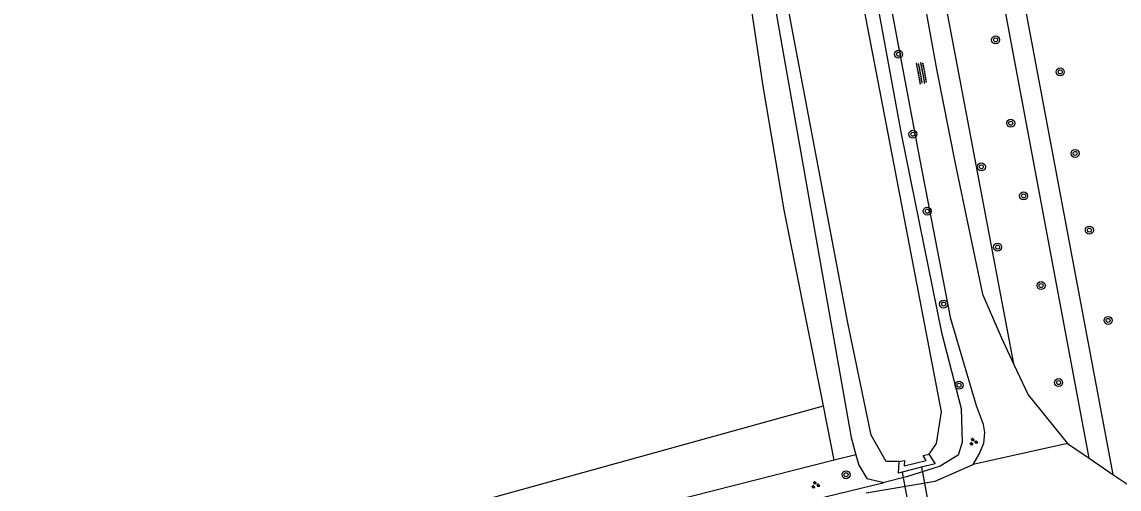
# Model space of a CAD drawing. Extents: x 133000 to 136000, y 400500 to 403500.
# Drawn here: x 133931.8 to 134041.5, y 401702.6 to 401749.3 of the extents above; entities that cross this region are included whole.
import ezdxf

# ---------------------------------------------------------------- set-up
doc = ezdxf.new("R2010")
doc.units = 0
for name, color, linetype in [('gg-knt-onverhard', 7, 'Continuous'), ('gg-kntw-bovenkant insteek waterloop', 7, 'Continuous'), ('gg-kntw-waterlijn', 7, 'Continuous'), ('gg-kwrk-duiker nz vlak', 7, 'Continuous'), ('gg-kwrk-uitstroombak niveau min 01', 7, 'Continuous'), ('gt-grn-groengrens', 7, 'Continuous'), ('gt-grn-weggrens', 7, 'Continuous'), ('gt-symb-boom', 7, 'Continuous'), ('gt-symb-groenvak', 7, 'Continuous'), ('gt-symb-overige verharding', 7, 'Continuous')]:
    doc.layers.add(name, color=color, linetype=linetype)

# ---------------------------------------------------------------- blocks, each defined once
blk = doc.blocks.new('gt0-BOOM')
at = {"layer": 'gt-symb-boom'}
for radius in [0.4, 0.2]:
    blk.add_circle((0, 0), radius, dxfattribs=at)
blk = doc.blocks.new('gt0-OVH')
at = {"layer": 'gt-symb-overige verharding'}
for points in [[(-0.97, 0.3), (-0.97, 0.31), (-0.96, 0.32), (-0.97, 0.33), (-0.97, 0.34), (-0.98, 0.35), (-0.99, 0.35), (-1, 0.36), (-1.01, 0.35), (-1.02, 0.35), (-1.03, 0.34), (-1.03, 0.33), (-1.04, 0.32), (-1.03, 0.31), (-1.03, 0.3), (-1.02, 0.29), (-1.01, 0.29), (-1, 0.28), (-0.99, 0.29), (-0.98, 0.29)], [(-0.87, 0.11), (-0.87, 0.12), (-0.86, 0.13), (-0.87, 0.14), (-0.87, 0.15), (-0.88, 0.16), (-0.89, 0.16), (-0.9, 0.16), (-0.91, 0.16), (-0.92, 0.16), (-0.93, 0.15), (-0.93, 0.14), (-0.94, 0.13), (-0.93, 0.12), (-0.93, 0.11), (-0.92, 0.1), (-0.91, 0.09), (-0.9, 0.09), (-0.89, 0.09), (-0.88, 0.1)], [(-0.77, 0.3), (-0.77, 0.31), (-0.76, 0.32), (-0.77, 0.33), (-0.77, 0.34), (-0.78, 0.35), (-0.79, 0.35), (-0.8, 0.36), (-0.81, 0.35), (-0.82, 0.35), (-0.83, 0.34), (-0.83, 0.33), (-0.84, 0.32), (-0.83, 0.31), (-0.83, 0.3), (-0.82, 0.29), (-0.81, 0.29), (-0.8, 0.28), (-0.79, 0.29), (-0.78, 0.29)], [(-0.67, 0.11), (-0.67, 0.12), (-0.66, 0.13), (-0.67, 0.14), (-0.67, 0.15), (-0.68, 0.16), (-0.69, 0.16), (-0.7, 0.16), (-0.71, 0.16), (-0.72, 0.16), (-0.73, 0.15), (-0.73, 0.14), (-0.74, 0.13), (-0.73, 0.12), (-0.73, 0.11), (-0.72, 0.1), (-0.71, 0.09), (-0.7, 0.09), (-0.69, 0.09), (-0.68, 0.1)], [(-0.57, 0.3), (-0.57, 0.31), (-0.56, 0.32), (-0.57, 0.33), (-0.57, 0.34), (-0.58, 0.35), (-0.59, 0.35), (-0.6, 0.36), (-0.61, 0.35), (-0.62, 0.35), (-0.63, 0.34), (-0.63, 0.33), (-0.64, 0.32), (-0.63, 0.31), (-0.63, 0.3), (-0.62, 0.29), (-0.61, 0.29), (-0.6, 0.28), (-0.59, 0.29), (-0.58, 0.29)], [(-0.47, 0.11), (-0.47, 0.12), (-0.46, 0.13), (-0.47, 0.14), (-0.47, 0.15), (-0.48, 0.16), (-0.49, 0.16), (-0.5, 0.16), (-0.51, 0.16), (-0.52, 0.16), (-0.53, 0.15), (-0.53, 0.14), (-0.54, 0.13), (-0.53, 0.12), (-0.53, 0.11), (-0.52, 0.1), (-0.51, 0.09), (-0.5, 0.09), (-0.49, 0.09), (-0.48, 0.1)], [(-0.37, 0.3), (-0.37, 0.31), (-0.36, 0.32), (-0.37, 0.33), (-0.37, 0.34), (-0.38, 0.35), (-0.39, 0.35), (-0.4, 0.36), (-0.41, 0.35), (-0.42, 0.35), (-0.43, 0.34), (-0.43, 0.33), (-0.44, 0.32), (-0.43, 0.31), (-0.43, 0.3), (-0.42, 0.29), (-0.41, 0.29), (-0.4, 0.28), (-0.39, 0.29), (-0.38, 0.29)], [(-0.27, 0.11), (-0.27, 0.12), (-0.26, 0.13), (-0.27, 0.14), (-0.27, 0.15), (-0.28, 0.16), (-0.29, 0.16), (-0.3, 0.16), (-0.31, 0.16), (-0.32, 0.16), (-0.33, 0.15), (-0.33, 0.14), (-0.34, 0.13), (-0.33, 0.12), (-0.33, 0.11), (-0.32, 0.1), (-0.31, 0.09), (-0.3, 0.09), (-0.29, 0.09), (-0.28, 0.1)], [(-0.17, 0.3), (-0.17, 0.31), (-0.16, 0.32), (-0.17, 0.33), (-0.17, 0.34), (-0.18, 0.35), (-0.19, 0.35), (-0.2, 0.36), (-0.21, 0.35), (-0.22, 0.35), (-0.23, 0.34), (-0.23, 0.33), (-0.24, 0.32), (-0.23, 0.31), (-0.23, 0.3), (-0.22, 0.29), (-0.21, 0.29), (-0.2, 0.28), (-0.19, 0.29), (-0.18, 0.29)], [(-0.07, 0.11), (-0.07, 0.12), (-0.06, 0.13), (-0.07, 0.14), (-0.07, 0.15), (-0.08, 0.16), (-0.09, 0.16), (-0.1, 0.16), (-0.11, 0.16), (-0.12, 0.16), (-0.13, 0.15), (-0.13, 0.14), (-0.14, 0.13), (-0.13, 0.12), (-0.13, 0.11), (-0.12, 0.1), (-0.11, 0.09), (-0.1, 0.09), (-0.09, 0.09), (-0.08, 0.1)], [(0.03, 0.3), (0.03, 0.31), (0.04, 0.32), (0.03, 0.33), (0.03, 0.34), (0.02, 0.35), (0.01, 0.35), (0, 0.36), (-0.01, 0.35), (-0.02, 0.35), (-0.03, 0.34), (-0.03, 0.33), (-0.04, 0.32), (-0.03, 0.31), (-0.03, 0.3), (-0.02, 0.29), (-0.01, 0.29), (0, 0.28), (0.01, 0.29), (0.02, 0.29)], [(0.13, 0.11), (0.13, 0.12), (0.14, 0.13), (0.13, 0.14), (0.13, 0.15), (0.12, 0.16), (0.11, 0.16), (0.1, 0.16), (0.09, 0.16), (0.08, 0.16), (0.07, 0.15), (0.07, 0.14), (0.06, 0.13), (0.07, 0.12), (0.07, 0.11), (0.08, 0.1), (0.09, 0.09), (0.1, 0.09), (0.11, 0.09), (0.12, 0.1)], [(0.23, 0.3), (0.23, 0.31), (0.24, 0.32), (0.23, 0.33), (0.23, 0.34), (0.22, 0.35), (0.21, 0.35), (0.2, 0.36), (0.19, 0.35), (0.18, 0.35), (0.17, 0.34), (0.17, 0.33), (0.16, 0.32), (0.17, 0.31), (0.17, 0.3), (0.18, 0.29), (0.19, 0.29), (0.2, 0.28), (0.21, 0.29), (0.22, 0.29)], [(0.33, 0.11), (0.33, 0.12), (0.34, 0.13), (0.33, 0.14), (0.33, 0.15), (0.32, 0.16), (0.31, 0.16), (0.3, 0.16), (0.29, 0.16), (0.28, 0.16), (0.27, 0.15), (0.27, 0.14), (0.26, 0.13), (0.27, 0.12), (0.27, 0.11), (0.28, 0.1), (0.29, 0.09), (0.3, 0.09), (0.31, 0.09), (0.32, 0.1)], [(0.43, 0.3), (0.43, 0.31), (0.44, 0.32), (0.43, 0.33), (0.43, 0.34), (0.42, 0.35), (0.41, 0.35), (0.4, 0.36), (0.39, 0.35), (0.38, 0.35), (0.37, 0.34), (0.37, 0.33), (0.36, 0.32), (0.37, 0.31), (0.37, 0.3), (0.38, 0.29), (0.39, 0.29), (0.4, 0.28), (0.41, 0.29), (0.42, 0.29)], [(0.53, 0.11), (0.53, 0.12), (0.54, 0.13), (0.53, 0.14), (0.53, 0.15), (0.52, 0.16), (0.51, 0.16), (0.5, 0.16), (0.49, 0.16), (0.48, 0.16), (0.47, 0.15), (0.47, 0.14), (0.46, 0.13), (0.47, 0.12), (0.47, 0.11), (0.48, 0.1), (0.49, 0.09), (0.5, 0.09), (0.51, 0.09), (0.52, 0.1)], [(0.63, 0.3), (0.63, 0.31), (0.64, 0.32), (0.63, 0.33), (0.63, 0.34), (0.62, 0.35), (0.61, 0.35), (0.6, 0.36), (0.59, 0.35), (0.58, 0.35), (0.57, 0.34), (0.57, 0.33), (0.56, 0.32), (0.57, 0.31), (0.57, 0.3), (0.58, 0.29), (0.59, 0.29), (0.6, 0.28), (0.61, 0.29), (0.62, 0.29)], [(0.73, 0.11), (0.73, 0.12), (0.74, 0.13), (0.73, 0.14), (0.73, 0.15), (0.72, 0.16), (0.71, 0.16), (0.7, 0.16), (0.69, 0.16), (0.68, 0.16), (0.67, 0.15), (0.67, 0.14), (0.66, 0.13), (0.67, 0.12), (0.67, 0.11), (0.68, 0.1), (0.69, 0.09), (0.7, 0.09), (0.71, 0.09), (0.72, 0.1)], [(0.83, 0.3), (0.83, 0.31), (0.84, 0.32), (0.83, 0.33), (0.83, 0.34), (0.82, 0.35), (0.81, 0.35), (0.8, 0.36), (0.79, 0.35), (0.78, 0.35), (0.77, 0.34), (0.77, 0.33), (0.76, 0.32), (0.77, 0.31), (0.77, 0.3), (0.78, 0.29), (0.79, 0.29), (0.8, 0.28), (0.81, 0.29), (0.82, 0.29)], [(0.93, 0.11), (0.93, 0.12), (0.94, 0.13), (0.93, 0.14), (0.93, 0.15), (0.92, 0.16), (0.91, 0.16), (0.9, 0.16), (0.89, 0.16), (0.88, 0.16), (0.87, 0.15), (0.87, 0.14), (0.86, 0.13), (0.87, 0.12), (0.87, 0.11), (0.88, 0.1), (0.89, 0.09), (0.9, 0.09), (0.91, 0.09), (0.92, 0.1)], [(1.03, 0.3), (1.03, 0.31), (1.04, 0.32), (1.03, 0.33), (1.03, 0.34), (1.02, 0.35), (1.01, 0.35), (1, 0.36), (0.99, 0.35), (0.98, 0.35), (0.97, 0.34), (0.97, 0.33), (0.96, 0.32), (0.97, 0.31), (0.97, 0.3), (0.98, 0.29), (0.99, 0.29), (1, 0.28), (1.01, 0.29), (1.02, 0.29)], [(-0.97, -0.14), (-0.97, -0.13), (-0.96, -0.12), (-0.97, -0.11), (-0.97, -0.1), (-0.98, -0.09), (-0.99, -0.09), (-1, -0.08), (-1.01, -0.09), (-1.02, -0.09), (-1.03, -0.1), (-1.03, -0.11), (-1.04, -0.12), (-1.03, -0.13), (-1.03, -0.14), (-1.02, -0.15), (-1.01, -0.15), (-1, -0.16), (-0.99, -0.15), (-0.98, -0.15)], [(-0.87, -0.33), (-0.87, -0.32), (-0.86, -0.31), (-0.87, -0.3), (-0.87, -0.29), (-0.88, -0.28), (-0.89, -0.28), (-0.9, -0.28), (-0.91, -0.28), (-0.92, -0.28), (-0.93, -0.29), (-0.93, -0.3), (-0.94, -0.31), (-0.93, -0.32), (-0.93, -0.33), (-0.92, -0.34), (-0.91, -0.35), (-0.9, -0.35), (-0.89, -0.35), (-0.88, -0.34)], [(-0.77, -0.14), (-0.77, -0.13), (-0.76, -0.12), (-0.77, -0.11), (-0.77, -0.1), (-0.78, -0.09), (-0.79, -0.09), (-0.8, -0.08), (-0.81, -0.09), (-0.82, -0.09), (-0.83, -0.1), (-0.83, -0.11), (-0.84, -0.12), (-0.83, -0.13), (-0.83, -0.14), (-0.82, -0.15), (-0.81, -0.15), (-0.8, -0.16), (-0.79, -0.15), (-0.78, -0.15)], [(-0.67, -0.33), (-0.67, -0.32), (-0.66, -0.31), (-0.67, -0.3), (-0.67, -0.29), (-0.68, -0.28), (-0.69, -0.28), (-0.7, -0.28), (-0.71, -0.28), (-0.72, -0.28), (-0.73, -0.29), (-0.73, -0.3), (-0.74, -0.31), (-0.73, -0.32), (-0.73, -0.33), (-0.72, -0.34), (-0.71, -0.35), (-0.7, -0.35), (-0.69, -0.35), (-0.68, -0.34)], [(-0.57, -0.14), (-0.57, -0.13), (-0.56, -0.12), (-0.57, -0.11), (-0.57, -0.1), (-0.58, -0.09), (-0.59, -0.09), (-0.6, -0.08), (-0.61, -0.09), (-0.62, -0.09), (-0.63, -0.1), (-0.63, -0.11), (-0.64, -0.12), (-0.63, -0.13), (-0.63, -0.14), (-0.62, -0.15), (-0.61, -0.15), (-0.6, -0.16), (-0.59, -0.15), (-0.58, -0.15)], [(-0.47, -0.33), (-0.47, -0.32), (-0.46, -0.31), (-0.47, -0.3), (-0.47, -0.29), (-0.48, -0.28), (-0.49, -0.28), (-0.5, -0.28), (-0.51, -0.28), (-0.52, -0.28), (-0.53, -0.29), (-0.53, -0.3), (-0.54, -0.31), (-0.53, -0.32), (-0.53, -0.33), (-0.52, -0.34), (-0.51, -0.35), (-0.5, -0.35), (-0.49, -0.35), (-0.48, -0.34)], [(-0.37, -0.14), (-0.37, -0.13), (-0.36, -0.12), (-0.37, -0.11), (-0.37, -0.1), (-0.38, -0.09), (-0.39, -0.09), (-0.4, -0.08), (-0.41, -0.09), (-0.42, -0.09), (-0.43, -0.1), (-0.43, -0.11), (-0.44, -0.12), (-0.43, -0.13), (-0.43, -0.14), (-0.42, -0.15), (-0.41, -0.15), (-0.4, -0.16), (-0.39, -0.15), (-0.38, -0.15)], [(-0.27, -0.33), (-0.27, -0.32), (-0.26, -0.31), (-0.27, -0.3), (-0.27, -0.29), (-0.28, -0.28), (-0.29, -0.28), (-0.3, -0.28), (-0.31, -0.28), (-0.32, -0.28), (-0.33, -0.29), (-0.33, -0.3), (-0.34, -0.31), (-0.33, -0.32), (-0.33, -0.33), (-0.32, -0.34), (-0.31, -0.35), (-0.3, -0.35), (-0.29, -0.35), (-0.28, -0.34)], [(-0.17, -0.14), (-0.17, -0.13), (-0.16, -0.12), (-0.17, -0.11), (-0.17, -0.1), (-0.18, -0.09), (-0.19, -0.09), (-0.2, -0.08), (-0.21, -0.09), (-0.22, -0.09), (-0.23, -0.1), (-0.23, -0.11), (-0.24, -0.12), (-0.23, -0.13), (-0.23, -0.14), (-0.22, -0.15), (-0.21, -0.15), (-0.2, -0.16), (-0.19, -0.15), (-0.18, -0.15)], [(-0.07, -0.33), (-0.07, -0.32), (-0.06, -0.31), (-0.07, -0.3), (-0.07, -0.29), (-0.08, -0.28), (-0.09, -0.28), (-0.1, -0.28), (-0.11, -0.28), (-0.12, -0.28), (-0.13, -0.29), (-0.13, -0.3), (-0.14, -0.31), (-0.13, -0.32), (-0.13, -0.33), (-0.12, -0.34), (-0.11, -0.35), (-0.1, -0.35), (-0.09, -0.35), (-0.08, -0.34)], [(0.03, -0.14), (0.03, -0.13), (0.04, -0.12), (0.03, -0.11), (0.03, -0.1), (0.02, -0.09), (0.01, -0.09), (0, -0.08), (-0.01, -0.09), (-0.02, -0.09), (-0.03, -0.1), (-0.03, -0.11), (-0.04, -0.12), (-0.03, -0.13), (-0.03, -0.14), (-0.02, -0.15), (-0.01, -0.15), (0, -0.16), (0.01, -0.15), (0.02, -0.15)], [(0.13, -0.33), (0.13, -0.32), (0.14, -0.31), (0.13, -0.3), (0.13, -0.29), (0.12, -0.28), (0.11, -0.28), (0.1, -0.28), (0.09, -0.28), (0.08, -0.28), (0.07, -0.29), (0.07, -0.3), (0.06, -0.31), (0.07, -0.32), (0.07, -0.33), (0.08, -0.34), (0.09, -0.35), (0.1, -0.35), (0.11, -0.35), (0.12, -0.34)], [(0.23, -0.14), (0.23, -0.13), (0.24, -0.12), (0.23, -0.11), (0.23, -0.1), (0.22, -0.09), (0.21, -0.09), (0.2, -0.08), (0.19, -0.09), (0.18, -0.09), (0.17, -0.1), (0.17, -0.11), (0.16, -0.12), (0.17, -0.13), (0.17, -0.14), (0.18, -0.15), (0.19, -0.15), (0.2, -0.16), (0.21, -0.15), (0.22, -0.15)], [(0.33, -0.33), (0.33, -0.32), (0.34, -0.31), (0.33, -0.3), (0.33, -0.29), (0.32, -0.28), (0.31, -0.28), (0.3, -0.28), (0.29, -0.28), (0.28, -0.28), (0.27, -0.29), (0.27, -0.3), (0.26, -0.31), (0.27, -0.32), (0.27, -0.33), (0.28, -0.34), (0.29, -0.35), (0.3, -0.35), (0.31, -0.35), (0.32, -0.34)], [(0.43, -0.14), (0.43, -0.13), (0.44, -0.12), (0.43, -0.11), (0.43, -0.1), (0.42, -0.09), (0.41, -0.09), (0.4, -0.08), (0.39, -0.09), (0.38, -0.09), (0.37, -0.1), (0.37, -0.11), (0.36, -0.12), (0.37, -0.13), (0.37, -0.14), (0.38, -0.15), (0.39, -0.15), (0.4, -0.16), (0.41, -0.15), (0.42, -0.15)], [(0.53, -0.33), (0.53, -0.32), (0.54, -0.31), (0.53, -0.3), (0.53, -0.29), (0.52, -0.28), (0.51, -0.28), (0.5, -0.28), (0.49, -0.28), (0.48, -0.28), (0.47, -0.29), (0.47, -0.3), (0.46, -0.31), (0.47, -0.32), (0.47, -0.33), (0.48, -0.34), (0.49, -0.35), (0.5, -0.35), (0.51, -0.35), (0.52, -0.34)], [(0.63, -0.14), (0.63, -0.13), (0.64, -0.12), (0.63, -0.11), (0.63, -0.1), (0.62, -0.09), (0.61, -0.09), (0.6, -0.08), (0.59, -0.09), (0.58, -0.09), (0.57, -0.1), (0.57, -0.11), (0.56, -0.12), (0.57, -0.13), (0.57, -0.14), (0.58, -0.15), (0.59, -0.15), (0.6, -0.16), (0.61, -0.15), (0.62, -0.15)], [(0.73, -0.33), (0.73, -0.32), (0.74, -0.31), (0.73, -0.3), (0.73, -0.29), (0.72, -0.28), (0.71, -0.28), (0.7, -0.28), (0.69, -0.28), (0.68, -0.28), (0.67, -0.29), (0.67, -0.3), (0.66, -0.31), (0.67, -0.32), (0.67, -0.33), (0.68, -0.34), (0.69, -0.35), (0.7, -0.35), (0.71, -0.35), (0.72, -0.34)], [(0.83, -0.14), (0.83, -0.13), (0.84, -0.12), (0.83, -0.11), (0.83, -0.1), (0.82, -0.09), (0.81, -0.09), (0.8, -0.08), (0.79, -0.09), (0.78, -0.09), (0.77, -0.1), (0.77, -0.11), (0.76, -0.12), (0.77, -0.13), (0.77, -0.14), (0.78, -0.15), (0.79, -0.15), (0.8, -0.16), (0.81, -0.15), (0.82, -0.15)], [(0.93, -0.33), (0.93, -0.32), (0.94, -0.31), (0.93, -0.3), (0.93, -0.29), (0.92, -0.28), (0.91, -0.28), (0.9, -0.28), (0.89, -0.28), (0.88, -0.28), (0.87, -0.29), (0.87, -0.3), (0.86, -0.31), (0.87, -0.32), (0.87, -0.33), (0.88, -0.34), (0.89, -0.35), (0.9, -0.35), (0.91, -0.35), (0.92, -0.34)], [(1.03, -0.14), (1.03, -0.13), (1.04, -0.12), (1.03, -0.11), (1.03, -0.1), (1.02, -0.09), (1.01, -0.09), (1, -0.08), (0.99, -0.09), (0.98, -0.09), (0.97, -0.1), (0.97, -0.11), (0.96, -0.12), (0.97, -0.13), (0.97, -0.14), (0.98, -0.15), (0.99, -0.15), (1, -0.16), (1.01, -0.15), (1.02, -0.15)]]:
    blk.add_lwpolyline(points, close=True, dxfattribs=at)
blk = doc.blocks.new('gt0-GRVAK')
at = {"layer": 'gt-symb-groenvak'}
for p, q in [((-0.11, 0.19), (-0.23, 0.24)), ((-0.18, 0.15), (0.09, 0.15)), ((-0.09, 0.21), (-0.16, 0.32)), ((-0.05, 0.21), (-0.05, 0.39)), ((0, 0.21), (0.06, 0.32)), ((0.01, 0.19), (0.13, 0.24)), ((0.26, -0.05), (0.2, 0.06)), ((0.3, -0.05), (0.3, 0.13)), ((0.35, -0.05), (0.41, 0.06)), ((-0.25, -0.23), (-0.36, -0.18)), ((-0.32, -0.26), (-0.05, -0.26)), ((-0.23, -0.21), (-0.29, -0.1)), ((-0.18, -0.2), (-0.18, -0.02)), ((-0.14, -0.21), (-0.07, -0.1)), ((-0.12, -0.23), (0, -0.18)), ((0.24, -0.07), (0.12, -0.02)), ((0.17, -0.11), (0.44, -0.11)), ((0.37, -0.07), (0.49, -0.02))]:
    blk.add_line(p, q, dxfattribs=at)

msp = doc.modelspace()

# ---------------------------------------------------------------- linework, layer by layer
at = {"layer": 'gg-knt-onverhard'}
for p, q in [((134036.38, 401707.14), (134038.55, 401705.65)), ((134038.55, 401705.65), (134040.9, 401704.04))]:
    msp.add_line(p, q, dxfattribs=at)
for points in [[(134000, 401869.57), (134006.98, 401832.97), (134012.73, 401801.72), (134018.68, 401769.91), (134023.27, 401744.58), (134025.15, 401735.15), (134027.87, 401722.08), (134029.75, 401717.76), (134030.99, 401715.11)], [(134026.93, 401705.04), (134027.54, 401706.06), (134028, 401707.17), (134028.12, 401708.23), (134027.97, 401709.02), (134027.29, 401710.9), (134024.71, 401719.6), (134021.68, 401735.29), (134014.66, 401772.69), (134007.9, 401810.96), (134000, 401852.82)], [(134030.99, 401715.11), (134032.45, 401711.99), (134036.38, 401707.14)], [(134016.26, 401702.18), (134023.16, 401703.35), (134026.93, 401705.04)], [(134040.9, 401704.04), (134042.3, 401703.08), (134052.7, 401696.22)]]:
    msp.add_lwpolyline(points, dxfattribs=at)
at = {"layer": 'gg-kntw-bovenkant insteek waterloop'}
msp.add_line((134015.22, 401705.99), (134015.5, 401704.97), dxfattribs=at)
for points in [[(134007.66, 401803.14), (134014.07, 401769.02), (134019.73, 401738.09), (134023.79, 401718.23), (134025.75, 401710.64), (134025.83, 401707.26), (134025.44, 401705.97), (134023.65, 401704.85), (134020.29, 401703.78), (134018.04, 401703.23)], [(134000, 401788.89), (134005.53, 401760.02), (134014.75, 401707.73), (134015.22, 401705.99)], [(134015.5, 401704.97), (134016.31, 401703.63), (134018.04, 401703.23)]]:
    msp.add_lwpolyline(points, dxfattribs=at)
at = {"layer": 'gg-kntw-waterlijn'}
for points in [[(134006, 401802.83), (134010.85, 401777.5), (134017.9, 401740.74), (134023.73, 401710.29), (134023.23, 401707.12), (134022.5, 401706.06)], [(134019.53, 401705.33), (134018.25, 401705.33), (134016.74, 401707.97), (134014.41, 401719.2), (134002.98, 401779.61), (134001.25, 401788.77), (133999.17, 401797.56), (133998.21, 401798.81), (133997.29, 401798.67)]]:
    msp.add_lwpolyline(points, dxfattribs=at)
at = {"layer": 'gg-kwrk-duiker nz vlak'}
for p, q in [((134021.77, 401704.75), (134023.14, 401697.58)), ((134019.83, 401704.26), (134021.18, 401697.2))]:
    msp.add_line(p, q, dxfattribs=at)
at = {"layer": 'gg-kwrk-uitstroombak niveau min 01'}
for p, q in [((134022.5, 401706.06), (134023.13, 401705.1)), ((134021.77, 401704.75), (134019.83, 401704.26)), ((134023.13, 401705.1), (134021.77, 401704.75))]:
    msp.add_line(p, q, dxfattribs=at)
for points in [[(134019.53, 401705.33), (134020.08, 401705.42), (134020.06, 401704.88), (134022.26, 401705.44), (134021.94, 401705.93), (134022.5, 401706.06)], [(134019.83, 401704.26), (134019.49, 401704.17), (134019.53, 401705.33)]]:
    msp.add_lwpolyline(points, dxfattribs=at)
at = {"layer": 'gt-grn-groengrens'}
for p, q in [((133989.11, 401980.04), (134040.9, 401704.04)), ((134038.55, 401705.65), (133987.14, 401979.68)), ((133981.13, 401978.58), (134030.99, 401715.11)), ((134011.97, 401710.88), (134011.27, 401714.41)), ((134013.06, 401705.45), (134011.97, 401710.88)), ((134015.22, 401705.99), (134013.06, 401705.45))]:
    msp.add_line(p, q, dxfattribs=at)
for points in [[(134011.27, 401714.41), (134008.05, 401730.51), (134005.98, 401742.69), (134003.71, 401757.76), (134000.74, 401772.65), (133998.51, 401784.84)], [(133899.62, 401682.11), (133978.04, 401701.5), (134011.97, 401710.88)], [(134013.06, 401705.45), (133948.39, 401689.03), (133900.93, 401676.98)], [(133740.8, 401633.52), (133747.16, 401635.15), (133783.43, 401644.12), (133837.2, 401657.84), (133897.96, 401673.38), (133952.42, 401686.97), (133967.68, 401690.97), (134018.04, 401703.23)]]:
    msp.add_lwpolyline(points, dxfattribs=at)
at = {"layer": 'gt-grn-weggrens'}
msp.add_line((134036.38, 401707.14), (134026.93, 401705.04), dxfattribs=at)

# ---------------------------------------------------------------- block references
at = {"layer": 'gt-symb-boom'}
for p in [(134029.19, 401747.51), (134019.49, 401746.07), (134035.65, 401744.3), (134030.7, 401739.17), (134020.92, 401738.07), (134037.14, 401736.14), (134027.77, 401734.8), (134031.99, 401731.9), (134022.35, 401730.37), (134038.56, 401728.47), (134029.39, 401726.77), (134033.73, 401722.93), (134023.98, 401721.08), (134040.44, 401719.44), (134025.53, 401712.95), (134035.49, 401713.22), (134014.24, 401704)]:
    msp.add_blockref('gt0-BOOM', p, dxfattribs=at)
at = {"layer": 'gt-symb-groenvak'}
for p in [(134026.96, 401707.29), (134011.16, 401702.98)]:
    msp.add_blockref('gt0-GRVAK', p, dxfattribs=at)
at = {"layer": 'gt-symb-overige verharding', "rotation": 100.60205829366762}
msp.add_blockref('gt0-OVH', (134021.78, 401744.18), dxfattribs=at)

doc.saveas('drawing.dxf')
